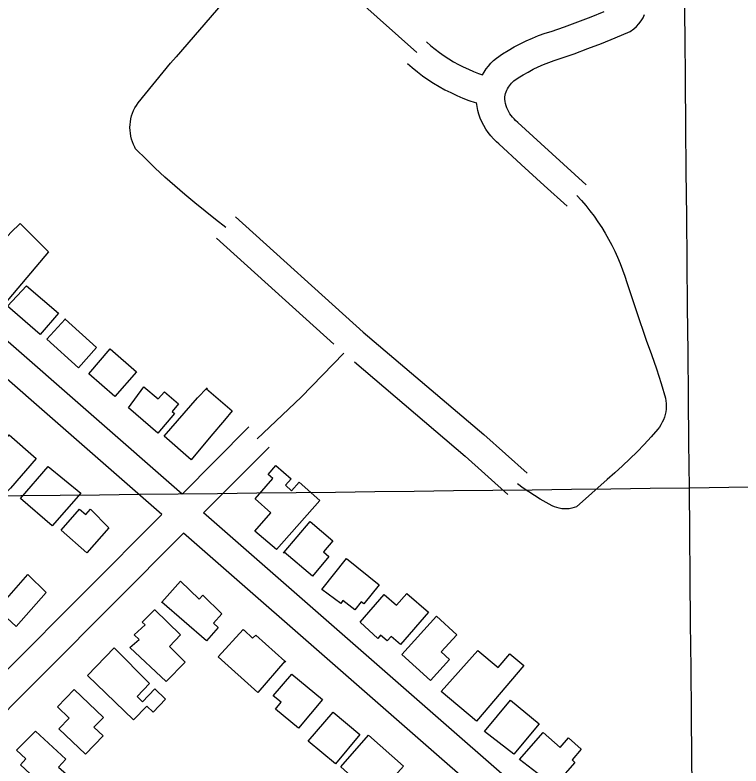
# Model space of a CAD drawing. Extents: x 3598634 to 3636690, y 517270 to 542944.
# Drawn here: x 3628481 to 3629242, y 528690 to 529477 of the extents above; entities that cross this region are included whole.
import ezdxf

# ---------------------------------------------------------------- set-up
doc = ezdxf.new("R2010")
doc.units = 0
for name, color, linetype in [('V-BLDG-OTLN', 7, 'Continuous'), ('V-GRID-MAJR', 7, 'Continuous'), ('V-ROAD-CNTR', 7, 'Continuous')]:
    doc.layers.add(name, color=color, linetype=linetype)

msp = doc.modelspace()

# ---------------------------------------------------------------- linework, layer by layer
at = {"layer": 'V-BLDG-OTLN'}
for points in [[(3628515.772, 529228.754), (3628464.217, 529168.164), (3628433.708, 529194.12), (3628439.324, 529200.723), (3628435.937, 529203.604), (3628444.35, 529213.519), (3628476.202, 529248.865), (3628485.982, 529258.474)], [(3628492.572, 529193.172), (3628526.002, 529164.221), (3628506.89, 529142.156), (3628472.727, 529171.746)], [(3628533.0300000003, 529158.098), (3628566.12, 529128.265), (3628547.096, 529107.166), (3628514.008, 529136.9990000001)], [(3628533.0300000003, 529158.098), (3628532.66, 529158.432), (3628533.235, 529158.323)], [(3628557.8910000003, 529100.801), (3628580.335, 529126.866), (3628607.895, 529102.96), (3628585.359, 529076.985)], [(3628599.4960000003, 529065.018), (3628615.679, 529087.245), (3628630.6010000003, 529074.451), (3628637.151, 529082.047), (3628652.078, 529069.2170000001), (3628645.295, 529061.3420000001), (3628647.7800000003, 529059.206), (3628630.144, 529038.708)], [(3628665.311, 529010.755), (3628636.8680000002, 529035.632), (3628671.85, 529075.568), (3628682.043, 529086.158), (3628681.394, 529085.056), (3628708.165, 529061.899), (3628700.284, 529052.204), (3628685.946, 529035.425)], [(3628453.119, 529012.395), (3628474.525, 529036.885), (3628502.781, 529012.162), (3628475.682, 528981.1730000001), (3628472.176, 528977.671), (3628455.3000000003, 528990.674), (3628462.167, 529000.533)], [(3628515.452, 529003.81), (3628549.427, 528975.769), (3628519.649, 528941.428), (3628486.3540000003, 528970.245)], [(3628754.704, 528916.942), (3628731.938, 528936), (3628748.795, 528955.274), (3628732.251, 528969.758), (3628750.788, 528991.1630000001), (3628745.883, 528995.442), (3628754.1180000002, 529004.903), (3628770.1720000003, 528990.928), (3628764.219, 528984.1), (3628770.502, 528978.3960000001), (3628778.495, 528987.358), (3628800.225, 528967.98)], [(3628578.838, 528939.599), (3628555.863, 528913.452), (3628528.983, 528937.061), (3628548.329, 528959.081), (3628554.899, 528953.316), (3628559.7770000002, 528958.873)], [(3628762.6750000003, 528913.851), (3628789.931, 528946.116), (3628813.887, 528925.875), (3628804.026, 528914.206), (3628809.7460000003, 528909.372), (3628792.352, 528888.782)], [(3628762.6750000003, 528913.851), (3628762.003, 528913.059), (3628762.664, 528913.86)], [(3628802.117, 528874.993), (3628828.028, 528907.181), (3628862.24, 528879.642), (3628846.262, 528859.792), (3628843.64, 528861.902), (3628836.824, 528853.419), (3628824.436, 528863.36), (3628822.017, 528860.337)], [(3628494.079, 528890.729), (3628513.29, 528871.751), (3628481.898, 528836.259), (3628461.698, 528854.121)], [(3628634.515, 528861.519), (3628654.131, 528883.715), (3628673.605, 528864.839), (3628677.427, 528869.002), (3628697.4620000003, 528849.329), (3628688.529, 528839.474), (3628693.526, 528835.03), (3628681.394, 528820.983)], [(3628842.538, 528840.603), (3628867.5810000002, 528869.78), (3628880.711, 528858.504), (3628891.305, 528870.78), (3628914.032, 528851.176), (3628884.77, 528817.268), (3628874.968, 528825.7220000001), (3628870.858, 528820.958), (3628863.919, 528826.908), (3628860.96, 528823.51)], [(3628634.515, 528861.519), (3628634.384, 528861.3690000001), (3628634.376, 528861.64)], [(3628627.1520000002, 528853.638), (3628654.239, 528827.278), (3628642.711, 528814.99), (3628658.8880000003, 528798.85), (3628638.955, 528778.397), (3628600.848, 528814.165), (3628610.727, 528822.638), (3628605.347, 528827.479), (3628616.927, 528837.883), (3628613.887, 528840.7660000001), (3628626.884, 528853.632)], [(3628916.123, 528779.509), (3628886.071, 528806.835), (3628922.435, 528846.824), (3628943.697, 528827.487), (3628927.344, 528809.491), (3628935.982, 528801.631)], [(3628763.338, 528799.718), (3628735.139, 528766.809), (3628693.626, 528804.2220000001), (3628719.855, 528832.835), (3628720.822, 528832.181), (3628729.444, 528823.866), (3628733.019, 528827.08)], [(3628556.504, 528784.723), (3628584.699, 528813.741), (3628621.481, 528776.351), (3628608.741, 528762.74), (3628614.383, 528757.345), (3628627.142, 528770.743), (3628638.381, 528760.045), (3628625.373, 528746.384), (3628618.663, 528752.782), (3628604.72, 528738.307)], [(3628927.559, 528768.128), (3628965.963, 528810.935), (3628987.0270000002, 528793.023), (3628999.413, 528807.562), (3629014.056, 528795.09), (3628964.372, 528736.767)], [(3628763.338, 528799.718), (3628763.42, 528799.8150000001), (3628764.2600000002, 528798.887)], [(3628770.688, 528786.312), (3628802.8340000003, 528759.77), (3628777.758, 528729.415), (3628753.606, 528749.356), (3628759.648, 528756.682), (3628751.347, 528763.524)], [(3628542.697, 528770.203), (3628573.171, 528740.888), (3628563.339, 528730.67), (3628572.8680000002, 528721.479), (3628554.338, 528702.199), (3628526.673, 528728.776), (3628537.46, 528740.005), (3628525.023, 528751.9450000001)], [(3628972.932, 528726.263), (3629000.1890000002, 528759.029), (3629030.063, 528734.182), (3629003.446, 528702.186)], [(3628814.032, 528746.237), (3628842.162, 528722.98), (3628816.629, 528692.123), (3628787.912, 528715.863)], [(3628502.06, 528726.545), (3628533.895, 528697.13), (3628526.225, 528688.829), (3628534.4020000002, 528681.264), (3628517.2090000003, 528662.638), (3628486.299, 528691.166), (3628492.017, 528697.359), (3628481.961, 528706.6410000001)], [(3629009.563, 528696.661), (3629034.223, 528724.878), (3629052.065, 528709.283), (3629060.878, 528719.3690000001), (3629074.349, 528707.562), (3629064.578, 528696.356), (3629067.607, 528693.745), (3629049.839, 528673.23), (3629041.094, 528680.7930000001), (3629036.744, 528675.765)], [(3628851.259, 528722.402), (3628887.762, 528689.876), (3628858.259, 528656.77), (3628822.036, 528689.071)]]:
    msp.add_lwpolyline(points, close=True, dxfattribs=at)
at = {"layer": 'V-GRID-MAJR'}
for points in [[(3629245.7830000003, 522922.64900000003), (3629187.62, 528981.4230000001), (3629129.438, 535042.13), (3629071.256, 541102.851), (3629071.238, 541104.769)], [(3602797.865, 528737.682), (3608075.829, 528784.895), (3613353.788, 528832.875), (3618631.739, 528881.623), (3623909.683, 528931.139), (3629187.62, 528981.4230000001), (3634465.549, 529032.474), (3634465.5500000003, 529032.474)]]:
    msp.add_spline(points, degree=3, dxfattribs=at)
at = {"layer": 'V-ROAD-CNTR'}
msp.add_line((3628609.558, 529384.586), (3628643.495, 529426.257), dxfattribs=at)
for points in [[(3628772.7973541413, 529550.3998577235), (3628840.992, 529491.674), (3628901.9960000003, 529437.339)], [(3628698.627, 529489.518), (3628674.1520000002, 529461.22), (3628649.5160000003, 529433.062), (3628643.495, 529426.257)], [(3628970.714083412, 529414.0597330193), (3628972.3872868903, 529416.977565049), (3628974.5686378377, 529420.2263565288), (3628976.9657042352, 529423.3110276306), (3628979.5791701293, 529426.2294662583), (3628982.3872956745, 529428.9515451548), (3628985.552416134, 529431.6221607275), (3628991.804176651, 529435.8961462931), (3628997.7967405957, 529439.6801246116), (3629003.9249377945, 529443.240005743), (3629010.1750525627, 529446.5758568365), (3629016.5491093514, 529449.680471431), (3629023.0250853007, 529452.5468870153), (3629029.605097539, 529455.1799759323), (3629036.2798745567, 529457.5671545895), (3629042.576711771, 529459.5657335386), (3629056.6053581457, 529464.4399444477), (3629070.6285355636, 529469.5702312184), (3629084.564372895, 529474.9255519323), (3629098.4094147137, 529480.5086267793)], [(3628655.721649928, 528974.85502406), (3628085.7417898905, 529472.983027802)], [(3629079.588236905, 529298.8702785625), (3629055.526524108, 529320.3616835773), (3629031.7237732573, 529342.0329488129), (3629007.8454036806, 529364.1974441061), (3629005.470777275, 529366.2217777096), (3629003.8120818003, 529367.8390934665), (3629002.2615155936, 529369.559997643), (3629000.832208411, 529371.3777795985), (3628999.5252123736, 529373.2830583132), (3628998.349275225, 529375.2732672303), (3628997.3007432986, 529377.3429414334), (3628996.395054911, 529379.4697355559), (3628995.631401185, 529381.6529032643), (3628995.0124552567, 529383.8854545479), (3628994.5427577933, 529386.1472714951), (3628994.224874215, 529388.438974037), (3628994.1156826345, 529389.9380834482), (3628994.221203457, 529390.9711721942), (3628994.529070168, 529392.7625121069), (3628994.959098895, 529394.510918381), (3628995.5159110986, 529396.2377330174), (3628996.194117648, 529397.9303837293), (3628996.985117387, 529399.5656662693), (3628997.88471311, 529401.1344349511), (3628998.8953621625, 529402.6396434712), (3629000.012295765, 529404.0769723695), (3629001.2208298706, 529405.4265337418), (3629002.524704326, 529406.6904548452), (3629003.7375838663, 529407.7138392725), (3629008.283823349, 529410.8218537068), (3629013.3452594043, 529414.0178753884), (3629018.527062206, 529417.0279942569), (3629023.8109474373, 529419.8481431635), (3629029.1928906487, 529422.469528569), (3629034.6729146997, 529424.8951129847), (3629040.232902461, 529427.1200240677), (3629045.8721254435, 529429.1368454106), (3629052.039288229, 529431.0942664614), (3629066.6826418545, 529436.1820555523), (3629081.163464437, 529441.4797687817), (3629095.5556271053, 529447.0104480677), (3629109.856585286, 529452.7773732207), (3629125.5389418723, 529459.4014301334), (3629129.395793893, 529462.2058472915), (3629132.2327349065, 529464.7349288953), (3629134.800589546, 529467.5377289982), (3629137.070891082, 529470.5719474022), (3629139.0336196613, 529473.8255092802), (3629140.658805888, 529477.2593971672)], [(3628634.494692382, 528953.5640666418), (3628065.962829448, 529450.4270729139)], [(3628911.880576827, 529448.6215148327), (3628916.4660984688, 529444.604153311), (3628920.9883202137, 529440.9178185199), (3628925.6370534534, 529437.3939118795), (3628930.409987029, 529434.0347054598), (3628935.298377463, 529430.8457873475), (3628940.295847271, 529427.8298830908), (3628945.3965217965, 529424.9931198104), (3628950.595354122, 529422.3382408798), (3628955.884670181, 529419.8683036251), (3628961.258699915, 529417.5844097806), (3628966.70440222, 529415.4933627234), (3628970.7411258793, 529414.1068912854)], [(3628892.111423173, 529426.0564851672), (3628897.0979015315, 529421.687846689), (3628902.4436797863, 529417.3301814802), (3628907.9369465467, 529413.1660881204), (3628913.576012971, 529409.1972945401), (3628919.347622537, 529405.4322126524), (3628925.250152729, 529401.8701169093), (3628931.279478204, 529398.5168801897), (3628937.422645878, 529395.3797591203), (3628943.667329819, 529392.4636963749), (3628950.011300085, 529389.7675902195), (3628956.4515977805, 529387.2946372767), (3628962.971756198, 529385.0551940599), (3628964.4704613, 529384.5977283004)], [(3628606.963, 529336.448), (3628606.185, 529338.332), (3628604.847, 529341.081), (3628603.7090000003, 529343.915), (3628602.769, 529346.821), (3628602.036, 529349.789), (3628601.509, 529352.799), (3628601.198, 529355.838), (3628601.1, 529358.892), (3628601.214, 529361.946), (3628601.544, 529364.983), (3628602.085, 529367.9890000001), (3628602.8340000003, 529370.953), (3628603.791, 529373.855), (3628604.946, 529376.683), (3628606.2970000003, 529379.4230000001), (3628607.838, 529382.061), (3628609.558, 529384.586)], [(3629059.603763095, 529276.4957214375), (3629035.435475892, 529298.0823164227), (3629011.420226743, 529319.947051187), (3628987.9005963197, 529341.7785558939), (3628985.245222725, 529344.0422222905), (3628982.1739181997, 529347.0369065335), (3628979.3004844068, 529350.226002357), (3628976.6457915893, 529353.6022204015), (3628974.2127876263, 529357.1489416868), (3628972.0267247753, 529360.8487327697), (3628970.0892567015, 529364.6730585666), (3628968.4049450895, 529368.6282644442), (3628966.986598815, 529372.6830967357), (3628965.8395447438, 529376.8205454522), (3628964.9652422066, 529381.0307285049), (3628964.4122868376, 529385.0171226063)], [(3628701.769, 529254.227), (3628690.741, 529262.585), (3628679.847, 529271.121), (3628669.097, 529279.833), (3628658.491, 529288.719), (3628648.032, 529297.78), (3628637.72, 529307.008), (3628627.562, 529316.404), (3628617.557, 529325.964), (3628607.711, 529335.686), (3628606.963, 529336.448)], [(3629069.596, 529287.683), (3629074.372, 529282.45), (3629078.982, 529277.072), (3629083.424, 529271.551), (3629087.69, 529265.894), (3629091.778, 529260.109), (3629095.683, 529254.196), (3629099.403, 529248.167), (3629102.931, 529242.023), (3629106.265, 529235.772), (3629109.403, 529229.419), (3629112.344, 529222.974), (3629115.078, 529216.437), (3629117.609, 529209.8200000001), (3629119.932, 529203.127), (3629122.045, 529196.365), (3629132.287, 529166.278), (3629142.288, 529136.109), (3629147.791, 529121.078), (3629153.019, 529105.952), (3629157.971, 529090.733), (3629162.647, 529075.426), (3629163.102, 529072.569), (3629163.347, 529069.686), (3629163.382, 529066.792), (3629163.2060000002, 529063.902), (3629162.819, 529061.035), (3629162.225, 529058.203), (3629161.424, 529055.421), (3629160.4250000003, 529052.706), (3629159.2290000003, 529050.0700000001), (3629157.844, 529047.528), (3629156.278, 529045.095), (3629154.539, 529042.783), (3629147.4450000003, 529034.7710000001), (3629140.184, 529026.909), (3629132.7600000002, 529019.2), (3629125.177, 529011.65), (3629117.435, 529004.258), (3629109.54, 528997.033), (3629101.498, 528989.973), (3629069.262, 528961.586), (3629066.784, 528960.671), (3629064.236, 528959.976), (3629061.637, 528959.509), (3629059.008, 528959.274), (3629056.3680000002, 528959.27), (3629053.736, 528959.4990000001), (3629051.1350000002, 528959.96), (3629048.588, 528960.65), (3629046.11, 528961.56), (3629043.722, 528962.686), (3629037.41, 528965.985), (3629031.204, 528969.481), (3629025.113, 528973.17), (3629019.1410000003, 528977.049), (3629013.294, 528981.112), (3629007.4390000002, 528985.49)], [(3628711.8131300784, 529265.367711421), (3628845.736401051, 529144.6265214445), (3628972.1441888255, 529037.1459586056), (3629017.4338827, 528996.6749148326)], [(3628691.724869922, 529243.086288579), (3628814.9236453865, 529132.0139809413)], [(3628825.3753882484, 529122.5910041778), (3628780.435, 529076.491), (3628734.4929329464, 529032.8644421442)], [(3628836.374211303, 529113.2084647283), (3628952.4298111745, 529014.5300413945), (3628997.4441173, 528974.3050851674)], [(3628725.8525096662, 529045.2018833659), (3628655.72064993, 528974.857024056)], [(3628747.098467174, 529024.01992573), (3628678.358604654, 528955.0720636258)], [(3628634.494692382, 528953.566066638), (3628471.592018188, 528790.17039343)], [(3629242.7914757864, 528461.7920501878), (3628678.358604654, 528955.0720636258)], [(3628657.1326471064, 528933.7821062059), (3628144.7286719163, 528419.8251341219)], [(3629220.8155197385, 528441.155091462), (3628657.131647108, 528933.7811062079)]]:
    msp.add_lwpolyline(points, dxfattribs=at)

doc.saveas('drawing.dxf')
